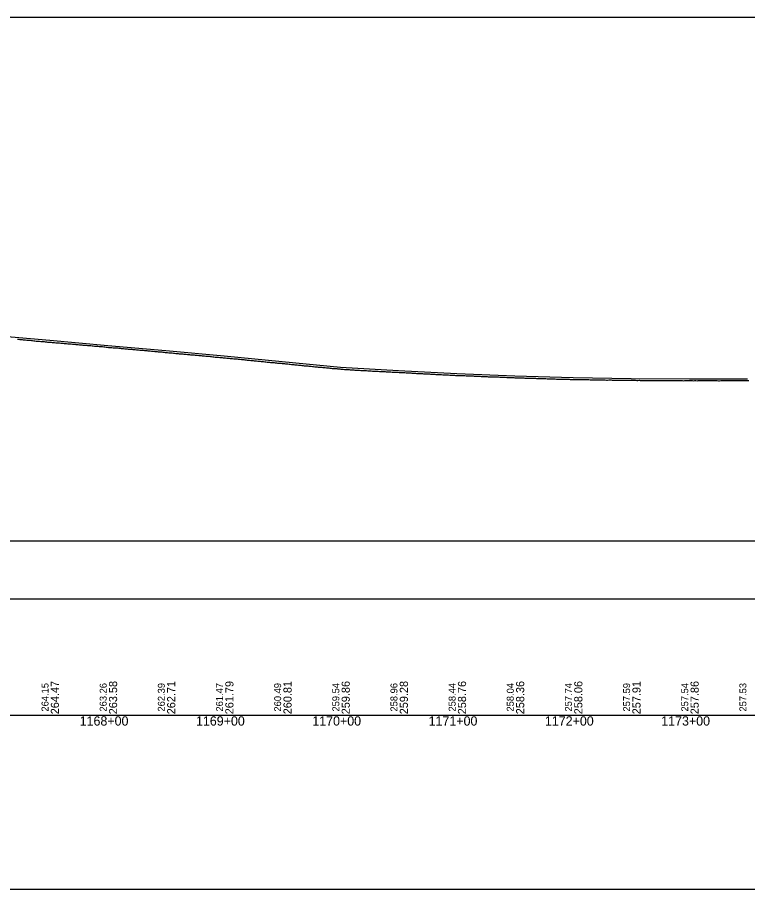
# Model space of a CAD drawing. Extents: x -3627 to 47473, y 2850 to 4350.
# Drawn here: x 4100 to 4727, y 2850 to 3600 of the extents above; entities that cross this region are included whole.
import ezdxf

# ---------------------------------------------------------------- set-up
doc = ezdxf.new("R2010")
doc.units = 0
for name, color, linetype in [('RD_DDB_Profile_EX', 7, 'Continuous'), ('RD_DDB_Profile_PR', 7, 'Continuous'), ('RD_DDB_StaTX', 7, 'Continuous'), ('RD_DDB_StripGrade', 7, 'Continuous'), ('RD_GPK_Profile_Cell', 7, 'Continuous'), ('RD_SHT_ShtClip', 7, 'Continuous')]:
    doc.layers.add(name, color=color, linetype=linetype)

msp = doc.modelspace()

# ---------------------------------------------------------------- linework, layer by layer
at = {"layer": 'RD_DDB_Profile_EX'}
for points in [[(4099.595574, 3323.24817), (4100.59857, 3323.19821), (4101.601398, 3323.049125), (4102.610213, 3322.948295), (4103.603152, 3322.897385), (4104.605841, 3322.79745)], [(4104.605841, 3322.79745), (4105.608705, 3322.74668), (4106.601639, 3322.647455), (4107.604331, 3322.546685), (4108.607195, 3322.495155), (4109.600194, 3322.4453), (4110.602823, 3322.34517), (4111.605687, 3322.146865), (4112.59868, 3322.046955), (4113.601313, 3321.946085), (4114.604177, 3321.89619), (4115.597166, 3321.698525), (4116.599803, 3321.59848), (4117.602667, 3321.5963), (4118.595652, 3321.54642), (4119.598373, 3321.446525), (4120.601158, 3321.395695), (4121.594138, 3321.24653), (4122.596863, 3321.19462), (4123.599648, 3321.095135), (4124.592625, 3320.946645), (4125.595354, 3320.8461), (4126.598139, 3320.794615), (4127.601003, 3320.744785), (4128.593844, 3320.69435), (4129.596708, 3320.54575), (4130.599494, 3320.395595), (4131.592334, 3320.343945), (4132.595198, 3320.293565), (4133.597984, 3320.24332), (4134.858421, 3320.14357), (4135.851502, 3320.09383), (4136.854171, 3319.94475), (4137.857031, 3319.84494), (4138.850111, 3319.74462), (4139.85278, 3319.644395), (4140.855641, 3319.54514), (4141.848717, 3319.49484), (4142.851385, 3319.444075), (4143.854254, 3319.344305), (4144.847021, 3319.29356), (4145.849991, 3319.193805), (4146.852864, 3319.09356), (4147.855528, 3319.04275), (4148.848599, 3318.943085), (4149.851474, 3318.843375), (4150.854138, 3318.79256), (4151.84711, 3318.692925), (4152.850087, 3318.59414), (4153.85275, 3318.49432), (4154.84572, 3318.394155), (4155.848696, 3318.244855), (4156.85136, 3318.144585), (4157.844332, 3318.09402), (4158.846996, 3318.043705), (4159.849969, 3317.89485), (4160.852864, 3317.894285), (4161.845605, 3317.84316), (4162.848581, 3317.74349), (4163.851481, 3317.594595), (4164.844214, 3317.54432), (4165.850586, 3317.444225), (4166.853306, 3317.344905), (4167.846208, 3317.244635), (4168.849001, 3317.194565), (4169.851786, 3317.093835), (4170.844623, 3316.94458), (4171.847415, 3316.944555), (4172.850205, 3316.89383), (4173.853002, 3316.744865), (4174.84583, 3316.645225), (4175.848693, 3316.544885), (4176.845061, 3316.445835), (4177.844245, 3316.196445), (4178.847107, 3316.195215), (4179.84984, 3316.14553), (4180.842729, 3316.09492), (4181.845522, 3315.99555), (4182.84826, 3315.94558), (4183.841144, 3315.795275), (4184.843937, 3315.74533), (4185.846679, 3315.74543), (4186.849537, 3315.645295), (4187.842352, 3315.495705), (4188.845098, 3315.39629), (4189.847956, 3315.24593), (4190.840767, 3315.24585), (4191.843517, 3315.14643), (4192.846375, 3315.045815), (4193.839181, 3314.946245), (4194.841998, 3314.845835), (4195.844795, 3314.796), (4196.837596, 3314.696455), (4197.840417, 3314.596025), (4198.843214, 3314.54623), (4199.846011, 3314.496645), (4200.838836, 3314.396255), (4201.841633, 3314.24684), (4202.84443, 3314.14723), (4203.837255, 3314.096695), (4204.840052, 3313.99711)], [(4204.840052, 3313.99711), (4205.84291, 3313.94649), (4206.835703, 3313.84699), (4207.735111, 3313.746645), (4208.738247, 3313.697035), (4209.740697, 3313.59643), (4210.737142, 3313.495845), (4211.735622, 3313.39581), (4212.738073, 3313.29514), (4213.740525, 3313.194955), (4214.738715, 3313.14345), (4215.735453, 3313.043545), (4216.737907, 3312.893405), (4217.730387, 3312.79337), (4218.732842, 3312.69295), (4219.736005, 3312.593335), (4220.738386, 3312.542535), (4221.730942, 3312.441765), (4222.741627, 3312.390465), (4223.740406, 3312.28995), (4224.743, 3312.13989), (4225.735772, 3312.039955), (4226.738458, 3311.98898), (4227.741144, 3311.93796), (4228.733822, 3311.837515), (4229.736508, 3311.68813), (4230.739462, 3311.638015), (4231.742034, 3311.536955), (4232.734826, 3311.437095), (4233.737512, 3311.28721), (4234.740198, 3311.236105), (4235.732879, 3311.08634), (4236.735565, 3311.03452), (4237.738251, 3310.9347), (4238.740938, 3310.833485), (4239.733616, 3310.73378), (4240.736306, 3310.63254), (4241.739255, 3310.582995), (4242.732085, 3310.53255), (4243.734619, 3310.432035), (4244.737306, 3310.281515), (4245.739992, 3310.231), (4246.525852, 3310.180315), (4247.528469, 3310.079775), (4248.53125, 3309.9301), (4249.524186, 3309.87877), (4250.526875, 3309.82838), (4251.529657, 3309.728725), (4252.522598, 3309.62826), (4253.52546, 3309.528735), (4254.528063, 3309.477285), (4255.530844, 3309.376725), (4256.523871, 3309.227315), (4257.526657, 3309.17582), (4258.529251, 3309.07714), (4259.532032, 3308.9766), (4260.525067, 3308.9262), (4261.527854, 3308.825655), (4262.53044, 3308.72609), (4263.523479, 3308.62664), (4264.526264, 3308.576095), (4265.52905, 3308.475555), (4266.531628, 3308.32608), (4267.524676, 3308.226605), (4268.527461, 3308.175045), (4269.530034, 3307.97769), (4270.532899, 3307.92706), (4271.525873, 3307.826655), (4272.528658, 3307.775075), (4273.531307, 3307.675525), (4274.524283, 3307.62508), (4275.527068, 3307.47567), (4276.529854, 3307.37517), (4277.532495, 3307.324515), (4278.52548, 3307.2252), (4279.528265, 3307.1247), (4280.531127, 3306.97513), (4281.52389, 3306.923555), (4282.526677, 3306.82306), (4283.529462, 3306.72254), (4284.532088, 3306.57534), (4285.525087, 3306.52374), (4286.527872, 3306.473245), (4287.530735, 3306.3725), (4288.533277, 3306.320765), (4289.523805, 3306.221555), (4290.242948, 3306.170995), (4291.245573, 3306.021685), (4292.224073, 3305.973355), (4293.241355, 3305.871515), (4294.219979, 3305.724615), (4295.246773, 3305.62266), (4296.216386, 3305.47669), (4297.242317, 3305.375965), (4298.221787, 3305.18017), (4299.238168, 3305.17599), (4300.240728, 3305.0753), (4301.220634, 3305.02596), (4302.21409, 3304.87758), (4303.239137, 3304.7758), (4304.242004, 3304.725305)], [(4304.242004, 3304.725305), (4305.212933, 3304.579115), (4306.237548, 3304.5252), (4307.218346, 3304.426895), (4308.23317, 3304.276305), (4309.232569, 3304.22676), (4310.235422, 3304.17616), (4311.238006, 3304.02672), (4312.231049, 3303.92724), (4313.233903, 3303.82666), (4314.236491, 3303.678235), (4315.229529, 3303.578715), (4316.232384, 3303.52716), (4317.234975, 3303.37867), (4318.22801, 3303.32818), (4319.230865, 3303.22863), (4320.233659, 3303.128135), (4321.22649, 3302.93157), (4322.229344, 3302.83099), (4323.232199, 3302.779545), (4324.224971, 3302.680085), (4325.227825, 3302.5805), (4326.23068, 3302.579115), (4327.223451, 3302.47867), (4328.226306, 3302.379145), (4329.22916, 3302.27871), (4330.222113, 3302.178265), (4331.224787, 3302.079645), (4332.22764, 3301.9801), (4333.220589, 3301.87967), (4334.223266, 3301.78013), (4335.226121, 3301.67976), (4336.219117, 3301.58115), (4337.221747, 3301.48063), (4338.224602, 3301.38028), (4339.217593, 3301.232435), (4340.220228, 3301.18113), (4341.223083, 3301.081605), (4342.225937, 3300.932845), (4343.218869, 3300.83163), (4344.221563, 3300.78131), (4345.224418, 3300.681805), (4346.217344, 3300.53212), (4347.220044, 3300.384105), (4348.222899, 3300.28454), (4349.215872, 3300.282885), (4350.218524, 3300.18236), (4351.221379, 3300.132125), (4352.214349, 3299.98341), (4353.217148, 3299.833595), (4354.219859, 3299.734055), (4355.212825, 3299.634605), (4356.215624, 3299.63201), (4357.21834, 3299.48456), (4358.211301, 3299.335755), (4359.2141, 3299.283915), (4360.216821, 3299.23441), (4361.209777, 3299.13497), (4362.212628, 3299.035465), (4363.215301, 3298.934295), (4364.208254, 3298.834285), (4365.207006, 3298.735985), (4366.209645, 3298.684835), (4367.202756, 3298.63543), (4368.205632, 3298.48706), (4369.208275, 3298.38655), (4370.201378, 3298.23709), (4371.204262, 3298.187565), (4372.206901, 3298.087605), (4373.209894, 3298.03642), (4374.202992, 3298.0365), (4374.778982, 3297.936705), (4375.771872, 3297.78832), (4376.774686, 3297.738785), (4377.777406, 3297.63926), (4378.770284, 3297.539805), (4379.773097, 3297.390695), (4380.775937, 3297.339755), (4381.778666, 3297.340225), (4382.771534, 3297.240775), (4383.774348, 3297.191245), (4384.77709, 3297.141725), (4385.769946, 3297.04227), (4386.772759, 3296.943065), (4387.775599, 3296.89256), (4388.768383, 3296.84277), (4389.771196, 3296.79325), (4390.77401, 3296.743995), (4391.766793, 3296.744275), (4392.769607, 3296.64452), (4393.772421, 3296.545435), (4394.765276, 3296.49523), (4395.768044, 3296.395665), (4396.770858, 3296.395915), (4397.763674, 3296.346285), (4398.766455, 3296.346765), (4399.769268, 3296.24736), (4400.772108, 3296.147), (4401.764892, 3296.09739), (4402.767705, 3296.047945), (4403.770519, 3295.948535)], [(4403.770519, 3295.948535), (4404.763313, 3295.898945), (4405.766116, 3295.89933), (4406.768929, 3295.84978), (4407.761745, 3295.799385), (4408.764553, 3295.749815), (4409.232719, 3295.75), (4409.767651, 3295.749805), (4410.761058, 3295.649455), (4411.764407, 3295.59919), (4412.767742, 3295.598815), (4413.761159, 3295.54825), (4414.76341, 3295.498645), (4415.766758, 3295.39838), (4416.770084, 3295.34804), (4417.763507, 3295.297645), (4418.766853, 3295.19731), (4419.770165, 3295.19679), (4420.763599, 3295.146575), (4421.765852, 3295.04677), (4422.7692, 3295.04621), (4423.762597, 3294.995775), (4424.765939, 3294.9454), (4425.76928, 3294.895025), (4426.762737, 3294.844015), (4427.766021, 3294.7936), (4428.768276, 3294.79406), (4429.761736, 3294.743575), (4430.765014, 3294.64316), (4431.768353, 3294.543095), (4432.761825, 3294.542265), (4433.765165, 3294.442245), (4434.767345, 3294.343045), (4435.770681, 3294.34229), (4436.76416, 3294.34142), (4437.767499, 3294.24144), (4438.770748, 3294.1906), (4439.764239, 3294.14012), (4440.767575, 3294.0402), (4441.769736, 3293.990635), (4442.76323, 3293.940175), (4443.766566, 3293.8903), (4444.769901, 3293.78993), (4445.767736, 3293.789495), (4446.771128, 3293.738545), (4447.774629, 3293.68815), (4448.766922, 3293.63909), (4449.77031, 3293.58871), (4450.773811, 3293.53895), (4451.777313, 3293.439225), (4452.770893, 3293.388835), (4453.774394, 3293.387145), (4454.777896, 3293.33677), (4455.770078, 3293.237115), (4456.334596, 3293.23656), (4457.337871, 3293.13691), (4458.331338, 3293.086495), (4459.333536, 3293.036875), (4460.336811, 3292.93727), (4461.340087, 3292.8877), (4462.333405, 3292.837335), (4463.336681, 3292.835395), (4464.339956, 3292.833375), (4465.332347, 3292.73536), (4466.335623, 3292.68417), (4467.338899, 3292.633795), (4468.332217, 3292.58423), (4469.335493, 3292.58298), (4470.338769, 3292.5326), (4471.331161, 3292.48294), (4472.334437, 3292.43348), (4473.337714, 3292.33406), (4474.340799, 3292.28181), (4475.334309, 3292.281375), (4476.337585, 3292.181995), (4477.340658, 3292.180615), (4478.333255, 3292.179955), (4479.336532, 3292.178535), (4480.339601, 3292.07916), (4481.333128, 3292.077635), (4482.336425, 3292.028285), (4483.339482, 3292.02678), (4484.332097, 3291.977155), (4485.335374, 3291.877845), (4486.338427, 3291.876315), (4487.331972, 3291.874685), (4488.335249, 3291.825415), (4489.33829, 3291.774995), (4490.340646, 3291.774265), (4491.3342, 3291.72495), (4492.337236, 3291.625745), (4493.34051, 3291.575345), (4494.334077, 3291.524885), (4495.3371, 3291.52321), (4496.340374, 3291.474085), (4497.33303, 3291.42444), (4498.336049, 3291.32534), (4499.339324, 3291.27628), (4500.340434, 3291.273185), (4501.343824, 3291.171425), (4502.34694, 3291.169625)], [(4502.34694, 3291.169625), (4503.339514, 3291.120015), (4504.342905, 3291.07234), (4505.346016, 3291.02334), (4506.349403, 3291.02154), (4507.343137, 3290.97108), (4508.346237, 3290.92068), (4509.348481, 3290.919645), (4510.342186, 3290.870655), (4511.345281, 3290.86728), (4512.348667, 3290.81684), (4513.342418, 3290.816335), (4514.345501, 3290.717445), (4515.347747, 3290.570935), (4516.341503, 3290.568945), (4517.344582, 3290.568545), (4518.347969, 3290.52133), (4519.341738, 3290.517685), (4520.345129, 3290.467285), (4521.348191, 3290.41854), (4522.350439, 3290.36893), (4523.344217, 3290.27015), (4524.347235, 3290.26814), (4525.350622, 3290.26606), (4526.344412, 3290.21732), (4527.347457, 3290.21346), (4528.349707, 3290.21389), (4529.343502, 3290.163405), (4530.346543, 3290.114745), (4531.34993, 3290.06613), (4532.343737, 3290.063885), (4533.346766, 3290.011655), (4534.349018, 3289.96389), (4534.927735, 3289.961405), (4535.919895, 3289.911765), (4536.886529, 3289.8632), (4537.925474, 3289.861805), (4538.919493, 3289.85948), (4539.922693, 3289.80904), (4540.924764, 3289.75949), (4541.92833, 3289.71091), (4542.920489, 3289.66127), (4543.924056, 3289.66085), (4544.927622, 3289.66043), (4545.919782, 3289.610795), (4546.923349, 3289.56037), (4547.925419, 3289.5108), (4548.928612, 3289.510375), (4549.884323, 3289.461815), (4550.924654, 3289.410355), (4551.927844, 3289.36184), (4552.920381, 3289.360295), (4553.92395, 3289.357965), (4554.927135, 3289.30752), (4555.92921, 3289.26179), (4556.923246, 3289.211325), (4557.925316, 3289.20982), (4558.928502, 3289.16133), (4559.922544, 3289.15891), (4560.924614, 3289.111275), (4561.927796, 3289.108915), (4562.92987, 3289.06128), (4563.884605, 3289.01279), (4564.925538, 3288.961255), (4565.929104, 3288.960855), (4566.923152, 3288.96039), (4567.924833, 3289.008835), (4568.928401, 3288.91039), (4569.930473, 3288.86276), (4570.92413, 3288.86232), (4571.927698, 3288.85993), (4572.929771, 3288.812325), (4573.923429, 3288.80987), (4574.925501, 3288.76227), (4575.92907, 3288.711885), (4576.882414, 3288.711455), (4577.924739, 3288.66186), (4578.928308, 3288.661475), (4579.93038, 3288.657855), (4580.924039, 3288.60939), (4581.927609, 3288.606935), (4582.929682, 3288.607365), (4583.923341, 3288.51098), (4584.925413, 3288.509335), (4585.928985, 3288.55688), (4586.932145, 3288.50645), (4587.924717, 3288.50476), (4588.928289, 3288.50639), (4589.929953, 3288.50682), (4590.923957, 3288.504285), (4591.927529, 3288.455935), (4592.929189, 3288.408445), (4593.932758, 3288.408035), (4594.925334, 3288.408385), (4595.928908, 3288.36008), (4596.930566, 3288.31047), (4597.924642, 3288.310025), (4598.928216, 3288.26176), (4599.929869, 3288.26213), (4600.93344, 3288.25964), (4601.926021, 3288.25997)], [(4601.926021, 3288.25997), (4602.929174, 3288.25958), (4603.889654, 3288.25921), (4604.925264, 3288.20956), (4605.928414, 3288.163465), (4606.930488, 3288.16382), (4607.927176, 3288.209165), (4608.921131, 3288.208755), (4609.923267, 3288.209145), (4610.926715, 3288.206625), (4611.918932, 3288.15697), (4612.92238, 3288.1566), (4613.92589, 3288.15619), (4615.0035, 3288.15713), (4616.006915, 3288.154595), (4617.009089, 3288.10717), (4618.001699, 3288.05756), (4619.004751, 3288.057145), (4620.006866, 3288.007595), (4621.009039, 3288.00801), (4622.001227, 3288.00839), (4623.004701, 3288.007985), (4624.006816, 3287.95843), (4625.008987, 3288.008845), (4626.002478, 3288.00633), (4627.004649, 3287.956765), (4628.006763, 3287.95927), (4629.008532, 3287.959685), (4630.002426, 3287.95721), (4631.004595, 3287.957645), (4632.006708, 3287.862105), (4633.008484, 3287.910525), (4634.002371, 3287.95809), (4635.004538, 3287.91248), (4636.006651, 3287.86486), (4637.0002, 3287.81443), (4638.002313, 3287.81093), (4639.004479, 3287.861345), (4640.006212, 3287.859885), (4641.000141, 3287.81132), (4642.002254, 3287.85986), (4643.004418, 3287.81408), (4644.007463, 3287.76563), (4645.00008, 3287.812165), (4646.002192, 3287.86075), (4647.003987, 3287.863035), (4648.007409, 3287.812655), (4649.000017, 3287.86116), (4650.002128, 3287.861635), (4651.005238, 3287.81305), (4651.99779, 3287.815265), (4652.999951, 3287.86205), (4654.001707, 3287.86431), (4655.00518, 3287.813895), (4655.997724, 3287.814285), (4656.999882, 3287.76647), (4658.001992, 3287.718645), (4659.005422, 3287.7183), (4659.997953, 3287.71865), (4660.999718, 3287.719055), (4662.003148, 3287.766975), (4663.005259, 3287.7674), (4663.997781, 3287.71947), (4664.999555, 3287.71987), (4666.002986, 3287.71953), (4666.995505, 3287.718205), (4667.997657, 3287.7653), (4669.000761, 3287.76657), (4670.002872, 3287.76702), (4670.995382, 3287.67067), (4671.997489, 3287.62268), (4673.000602, 3287.7191), (4674.002714, 3287.717925), (4674.995216, 3287.7199), (4675.997323, 3287.768765), (4677.000446, 3287.71838), (4678.002559, 3287.671945), (4678.995052, 3287.673835), (4679.998531, 3287.671925), (4681.000334, 3287.62233), (4682.002447, 3287.71819), (4682.994931, 3287.720095), (4683.998369, 3287.62274), (4685.000182, 3287.67165), (4685.992662, 3287.720545), (4686.9961, 3287.76867), (4687.99821, 3287.72061), (4689.000032, 3287.721055), (4689.992504, 3287.721445), (4690.995982, 3287.721035), (4691.998092, 3287.72291), (4692.999923, 3287.723335), (4693.992386, 3287.7237), (4694.995826, 3287.771935), (4695.997936, 3287.771), (4696.310607, 3287.770485), (4697.312586, 3287.6751), (4698.315898, 3287.673355), (4699.308486, 3287.672335), (4700.311801, 3287.72055), (4701.314833, 3287.718725)], [(4701.314833, 3287.718725), (4702.307426, 3287.573355), (4703.310771, 3287.572965), (4704.313027, 3287.67059), (4705.306394, 3287.671545), (4706.309708, 3287.67116), (4707.311965, 3287.67303), (4708.315278, 3287.671225), (4709.307589, 3287.72019), (4710.310901, 3287.71835), (4711.314213, 3287.66939), (4712.306811, 3287.66979), (4713.309836, 3287.71939), (4714.312126, 3287.66983), (4715.315437, 3287.66943), (4716.309095, 3287.764535), (4717.31106, 3287.717975), (4718.31437, 3287.669035), (4719.306973, 3287.669435), (4720.310286, 3287.71756), (4721.313302, 3287.717145), (4722.315563, 3287.71763), (4723.309221, 3287.670135), (4724.311478, 3287.667635), (4725.314494, 3287.715725), (4726.308187, 3287.66822), (4727.310445, 3287.668685), (4728.313455, 3287.668285)]]:
    msp.add_lwpolyline(points, dxfattribs=at)
at = {"layer": 'RD_DDB_Profile_PR'}
msp.add_lwpolyline([(4077.33, 3326.777), (4127.33, 3322.3585), (4177.33, 3317.925), (4227.33, 3313.559), (4277.33, 3308.9345), (4327.33, 3304.068), (4377.33, 3299.2835), (4427.33, 3296.4155), (4477.33, 3293.7805), (4527.33, 3291.8135), (4577.33, 3290.29), (4627.33, 3289.5575), (4677.33, 3289.303), (4727.33, 3289.2685)], dxfattribs=at)
at = {"layer": 'RD_GPK_Profile_Cell'}
msp.add_line((1000, 3000), (46705.077602, 3000), dxfattribs=at)
at = {"layer": 'RD_SHT_ShtClip'}
for points in [[(5500.165, 3100), (5500.165, 3600), (5500.165, 3600), (4000.33, 3600), (4000.33, 3100)], [(3980.33, 3150), (5520, 3150), (5520, 2850), (3980.33, 2850)]]:
    msp.add_lwpolyline(points, close=True, dxfattribs=at)

# ---------------------------------------------------------------- texts
at = {"layer": 'RD_DDB_StaTX'}
for s, p in [('1168+00', (4153.125471, 2991)), ('1169+00', (4253.125471, 2991)), ('1170+00', (4353.125471, 2991)), ('1171+00', (4453.125471, 2991)), ('1172+00', (4553.125471, 2991)), ('1173+00', (4653.125471, 2991))]:
    msp.add_text(s, height=8, dxfattribs=at).set_placement(p)
at = {"layer": 'RD_DDB_StripGrade'}
for s, height, p in [('264.15', 6, (4126.33, 3003.073688)), ('264.47', 7, (4135.33, 3000.75)), ('263.26', 6, (4176.33, 3003.073688)), ('263.58', 7, (4185.33, 3000.75)), ('262.39', 6, (4226.33, 3003.073688)), ('262.71', 7, (4235.33, 3000.75)), ('261.47', 6, (4276.33, 3003.073688)), ('261.79', 7, (4285.33, 3000.75)), ('260.49', 6, (4326.33, 3003.073688)), ('260.81', 7, (4335.33, 3000.75)), ('259.54', 6, (4376.33, 3003.073688)), ('259.86', 7, (4385.33, 3000.75)), ('258.96', 6, (4426.33, 3003.073688)), ('259.28', 7, (4435.33, 3000.75)), ('258.44', 6, (4476.33, 3003.073688)), ('258.76', 7, (4485.33, 3000.75)), ('258.04', 6, (4526.33, 3003.073688)), ('258.36', 7, (4535.33, 3000.75)), ('257.74', 6, (4576.33, 3003.073688)), ('258.06', 7, (4585.33, 3000.75)), ('257.59', 6, (4626.33, 3003.073688)), ('257.91', 7, (4635.33, 3000.75)), ('257.54', 6, (4676.33, 3003.073688)), ('257.86', 7, (4685.33, 3000.75)), ('257.53', 6, (4726.33, 3003.073688))]:
    msp.add_text(s, height=height, rotation=90, dxfattribs=at).set_placement(p)

doc.saveas('drawing.dxf')
